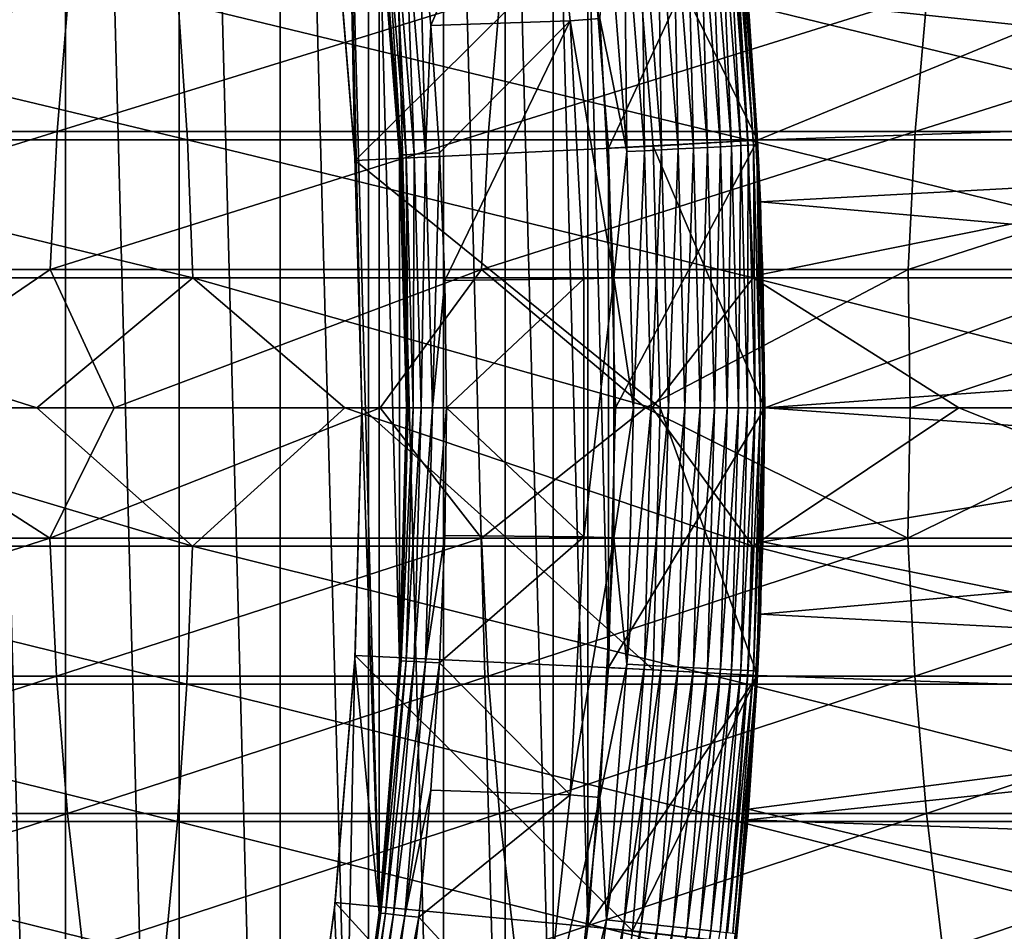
# Model space of a CAD drawing. Header units: metres. Extents: x -24 to 236, y -24 to 24.
# Tile 252 of 316: x 174.35 to 177.65, y -1.75 to 1.3. Entities that reach past the tile are written whole.
import ezdxf

# ---------------------------------------------------------------- set-up
doc = ezdxf.new("R2010")
doc.units = ezdxf.units.M
doc.layers.add('solid_10392024', color=7, linetype='CONTINUOUS')

msp = doc.modelspace()

# ---------------------------------------------------------------- linework, layer by layer
at = {"layer": 'solid_10392024'}
for points in [[(140.5, -23.5), (140.5, 23.5), (179.5, 23.5)], [(179.5, -23.5), (140.5, -23.5), (179.5, 23.5)], [(174.508163, -7.538927, 45.650002), (174.508163, 7.538927, 45.650002), (174.086411, 8.300336, 45.650002)], [(174.086411, -8.300336, 45.650002), (174.508163, -7.538927, 45.650002), (174.086411, 8.300336, 45.650002)], [(174.888901, -6.755966, 45.650002), (174.888901, 6.755966, 45.650002), (174.508163, 7.538927, 45.650002)], [(174.508163, -7.538927, 45.650002), (174.888901, -6.755966, 45.650002), (174.508163, 7.538927, 45.650002)], [(175.22728, -5.954209, 45.650002), (175.22728, 5.954209, 45.650002), (174.888901, 6.755966, 45.650002)], [(174.888901, -6.755966, 45.650002), (175.22728, -5.954209, 45.650002), (174.888901, 6.755966, 45.650002)], [(175.522705, -5.13498, 45.650002), (175.522705, 5.13498, 45.650002), (175.22728, 5.954209, 45.650002)], [(175.22728, -5.954209, 45.650002), (175.522705, -5.13498, 45.650002), (175.22728, 5.954209, 45.650002)], [(175.773941, -4.301773, 45.650002), (175.773941, 4.301773, 45.650002), (175.522705, 5.13498, 45.650002)], [(175.522705, -5.13498, 45.650002), (175.773941, -4.301773, 45.650002), (175.522705, 5.13498, 45.650002)], [(175.980545, -3.456063, 45.650002), (175.980545, 3.456063, 45.650002), (175.773941, 4.301773, 45.650002)], [(175.773941, -4.301773, 45.650002), (175.980545, -3.456063, 45.650002), (175.773941, 4.301773, 45.650002)], [(176.14183, -2.600687, 45.650002), (176.14183, 2.600687, 45.650002), (175.980545, 3.456063, 45.650002)], [(175.980545, -3.456063, 45.650002), (176.14183, -2.600687, 45.650002), (175.980545, 3.456063, 45.650002)], [(215.5336, -2.75, 44.950001), (176.624084, 2.75, 44.950001), (176.722778, 2.066648, 44.950001)], [(215.5336, -2.75, 44.950001), (215.5336, 2.75, 44.950001), (176.624084, 2.75, 44.950001)], [(215.5336, 2.75, 32.950001), (176.624084, -2.75, 32.950001), (176.722778, -2.066648, 32.950001)], [(215.5336, 2.75, 32.950001), (215.5336, -2.75, 32.950001), (176.624084, -2.75, 32.950001)], [(215.5336, 2.75, 32.950001), (176.722778, -2.066648, 32.950001), (176.793396, -1.379858, 32.950001)], [(215.5336, 2.75, 32.950001), (176.835846, 0.690638, 32.950001), (176.793396, 1.379858, 32.950001)], [(215.5336, 2.75, 32.950001), (176.793396, -1.379858, 32.950001), (176.835846, -0.690638, 32.950001)], [(215.5336, 2.75, 32.950001), (176.850006, 0, 32.950001), (176.835846, 0.690638, 32.950001)], [(215.5336, 2.75, 32.950001), (176.835846, -0.690638, 32.950001), (176.850006, 0, 32.950001)], [(176.257355, -1.738037, 45.650002), (176.257355, 1.738037, 45.650002), (176.14183, 2.600687, 45.650002)], [(176.14183, -2.600687, 45.650002), (176.257355, -1.738037, 45.650002), (176.14183, 2.600687, 45.650002)], [(175.477264, 0.839201, 30.592821), (175.443832, 2.531871, 30.592821), (175.409119, 1.676004, 30.592821)], [(175.443832, 2.531871, 30.592821), (175.558258, -1.692, 30.592821), (175.558258, 1.692, 30.592821)], [(175.5, 0, 30.592821), (175.558258, -1.692, 30.592821), (175.443832, 2.531871, 30.592821)], [(175.5, 0, 30.592821), (175.443832, 2.531871, 30.592821), (175.477264, 0.839201, 30.592821)], [(175.691452, 1.706548, 31.092821), (175.731903, 1.281007, 31.092821), (176.106216, 2.156866, 31.9)], [(175.731903, 1.281007, 31.092821), (176.198181, 1.29665, 31.9), (176.106216, 2.156866, 31.9)], [(176.106216, 2.156866, 31.9), (176.198181, 1.29665, 31.9), (176.297821, 1.30506, 31.9)], [(215.5336, -2.75, 44.950001), (176.722778, 2.066648, 44.950001), (176.793396, 1.379858, 44.950001)], [(176.79628, 1.344396, 7.2), (176.826111, 0.896794, 7.2), (179.449692, 1.977865, 4.5)], [(176.826111, 0.896794, 7.2), (179.524918, 0.990136, 4.5), (179.449692, 1.977865, 4.5)], [(176.326828, 0.870242, 45.650002), (176.754532, 1.791131, 45.150002), (176.257355, 1.738037, 45.650002)], [(176.326828, 0.870242, 45.650002), (176.826126, 0.896752, 45.150002), (176.754532, 1.791131, 45.150002)], [(176.406708, 1.752102, 32.650002), (176.754517, 1.79132, 32.650002), (176.826096, 0.897082, 32.650002)], [(176.793396, 1.379858, 32.950001), (176.826096, 0.897082, 32.650002), (176.754517, 1.79132, 32.650002)], [(176.754532, 1.791131, 45.150002), (176.826126, 0.896752, 45.150002), (176.793396, 1.379858, 44.950001)], [(175.477783, 0.82958, 33.650002), (175.411179, 1.656907, 33.650002), (176.406708, 1.752102, 32.650002)], [(175.477783, 0.82958, 33.650002), (176.406708, 1.752102, 32.650002), (176.476654, 0.877422, 32.650002)], [(176.476654, 0.877422, 32.650002), (176.406708, 1.752102, 32.650002), (176.826096, 0.897082, 32.650002)], [(176.632874, 1.748186, 31.731291), (176.701569, 0.875292, 31.731291), (176.669907, 1.752078, 31.683683)], [(176.669907, 1.752078, 31.683683), (176.738754, 0.877241, 31.683683), (176.700958, 1.755342, 31.631933)], [(176.701569, 0.875292, 31.731291), (176.738754, 0.877241, 31.683683), (176.669907, 1.752078, 31.683683)], [(176.700958, 1.755342, 31.631933), (176.769943, 0.878875, 31.631933), (176.725571, 1.757928, 31.576794)], [(176.738754, 0.877241, 31.683683), (176.769943, 0.878875, 31.631933), (176.700958, 1.755342, 31.631933)], [(176.725571, 1.757928, 31.576794), (176.794647, 0.88017, 31.576794), (176.743393, 1.759801, 31.519072)], [(176.769943, 0.878875, 31.631933), (176.794647, 0.88017, 31.576794), (176.725571, 1.757928, 31.576794)], [(176.743393, 1.759801, 31.519072), (176.812546, 0.881108, 31.519072), (176.75415, 1.760932, 31.459608)], [(176.794647, 0.88017, 31.576794), (176.812546, 0.881108, 31.519072), (176.743393, 1.759801, 31.519072)], [(176.75415, 1.760932, 31.459608), (176.823349, 0.881674, 31.459608), (176.79628, 1.344396, 31.4)], [(176.812546, 0.881108, 31.519072), (176.823349, 0.881674, 31.459608), (176.75415, 1.760932, 31.459608)], [(176.326828, -0.870242, 45.650002), (176.326828, 0.870242, 45.650002), (176.257355, 1.738037, 45.650002)], [(176.257355, -1.738037, 45.650002), (176.326828, -0.870242, 45.650002), (176.257355, 1.738037, 45.650002)], [(176.320374, 1.71534, 31.896355), (176.297821, 1.30506, 31.9), (176.387772, 0.858847, 31.896355)], [(176.320374, 1.71534, 31.896355), (176.387772, 0.858847, 31.896355), (176.379486, 1.721554, 31.885456)], [(176.379486, 1.721554, 31.885456), (176.447144, 0.861958, 31.885456), (176.436874, 1.727585, 31.867466)], [(176.387772, 0.858847, 31.896355), (176.447144, 0.861958, 31.885456), (176.379486, 1.721554, 31.885456)], [(176.436874, 1.727585, 31.867466), (176.504761, 0.864978, 31.867466), (176.491684, 1.733346, 31.842644)], [(176.447144, 0.861958, 31.885456), (176.504761, 0.864978, 31.867466), (176.436874, 1.727585, 31.867466)], [(176.491684, 1.733346, 31.842644), (176.559799, 0.867862, 31.842644), (176.543106, 1.738751, 31.811354)], [(176.504761, 0.864978, 31.867466), (176.559799, 0.867862, 31.842644), (176.491684, 1.733346, 31.842644)], [(176.543106, 1.738751, 31.811354), (176.611435, 0.870568, 31.811354), (176.590408, 1.743722, 31.774055)], [(176.559799, 0.867862, 31.842644), (176.611435, 0.870568, 31.811354), (176.543106, 1.738751, 31.811354)], [(176.590408, 1.743722, 31.774055), (176.65892, 0.873057, 31.774055), (176.632874, 1.748186, 31.731291)], [(176.611435, 0.870568, 31.811354), (176.65892, 0.873057, 31.774055), (176.590408, 1.743722, 31.774055)], [(176.65892, 0.873057, 31.774055), (176.701569, 0.875292, 31.731291), (176.632874, 1.748186, 31.731291)], [(175.563705, 1.692655, 30.69735), (175.558258, 1.692, 30.592821), (175.627045, 0.847227, 30.592821)], [(175.558258, 1.692, 30.592821), (175.558258, -1.692, 30.592821), (175.627045, -0.847227, 30.592821)], [(175.558258, 1.692, 30.592821), (175.627045, -0.847227, 30.592821), (175.627045, 0.847227, 30.592821)], [(175.580002, 1.694428, 30.800835), (175.563705, 1.692655, 30.69735), (175.632523, 0.84757, 30.69735)], [(175.632523, 0.84757, 30.69735), (175.563705, 1.692655, 30.69735), (175.627045, 0.847227, 30.592821)], [(175.606979, 1.697361, 30.902037), (175.580002, 1.694428, 30.800835), (175.648895, 0.848458, 30.800835)], [(175.648895, 0.848458, 30.800835), (175.580002, 1.694428, 30.800835), (175.632523, 0.84757, 30.69735)], [(175.644333, 1.701424, 30.999844), (175.606979, 1.697361, 30.902037), (175.67598, 0.849927, 30.902037)], [(175.67598, 0.849927, 30.902037), (175.606979, 1.697361, 30.902037), (175.648895, 0.848458, 30.800835)], [(175.713501, 0.851961, 30.999844), (175.691452, 1.706548, 31.092821), (175.644333, 1.701424, 30.999844)], [(175.713501, 0.851961, 30.999844), (175.644333, 1.701424, 30.999844), (175.67598, 0.849927, 30.902037)], [(175.713501, 0.851961, 30.999844), (175.731903, 1.281007, 31.092821), (175.691452, 1.706548, 31.092821)], [(175.477264, 0.839201, 30.592821), (175.409119, 1.676004, 30.592821), (175.411179, 1.656907, 33.650002)], [(175.477264, 0.839201, 30.592821), (175.411179, 1.656907, 33.650002), (175.477783, 0.82958, 33.650002)], [(174.517151, 1.385931, 351.203613), (174.479294, 0.92585, 351.157562), (173.018265, 0.925848, 352.330872)], [(173.055084, 1.385929, 352.377747), (174.517151, 1.385931, 351.203613), (173.018265, 0.925848, 352.330872)], [(175.963806, 1.385934, 349.989166), (175.924973, 0.925852, 349.94397), (174.479294, 0.92585, 351.157562)], [(174.517151, 1.385931, 351.203613), (175.963806, 1.385934, 349.989166), (174.479294, 0.92585, 351.157562)], [(177.39444, 1.385936, 348.734863), (177.354645, 0.925853, 348.690491), (175.924973, 0.925852, 349.94397)], [(175.963806, 1.385934, 349.989166), (177.39444, 1.385936, 348.734863), (175.924973, 0.925852, 349.94397)], [(178.808365, 1.385936, 347.441132), (178.767654, 0.925853, 347.397614), (177.354645, 0.925853, 348.690491)], [(177.39444, 1.385936, 348.734863), (178.808365, 1.385936, 347.441132), (177.354645, 0.925853, 348.690491)], [(174.916016, 0.898645, 372.818542), (174.885422, 1.358906, 372.769012), (172.989868, 1.358904, 373.908936)], [(173.019302, 0.898644, 373.959167), (174.916016, 0.898645, 372.818542), (172.989868, 1.358904, 373.908936)], [(176.792603, 0.898644, 371.629974), (176.76088, 1.358905, 371.581177), (174.885422, 1.358906, 372.769012)], [(174.916016, 0.898645, 372.818542), (176.792603, 0.898644, 371.629974), (174.885422, 1.358906, 372.769012)], [(178.648407, 0.898643, 370.394165), (178.615585, 1.358903, 370.3461), (176.76088, 1.358905, 371.581177)], [(176.792603, 0.898644, 371.629974), (178.648407, 0.898643, 370.394165), (176.76088, 1.358905, 371.581177)], [(176.793396, 1.379858, 32.950001), (176.835846, 0.690638, 32.950001), (176.826096, 0.897082, 32.650002)], [(176.826126, 0.896752, 45.150002), (176.835846, 0.690638, 44.950001), (176.793396, 1.379858, 44.950001)], [(215.5336, -2.75, 44.950001), (176.793396, 1.379858, 44.950001), (176.835846, 0.690638, 44.950001)], [(176.844025, 0.448556, 31.4), (176.826111, 0.896794, 7.2), (176.79628, 1.344396, 7.2)], [(176.79628, 1.344396, 31.4), (176.844025, 0.448556, 31.4), (176.79628, 1.344396, 7.2)], [(176.823349, 0.881674, 31.459608), (176.844025, 0.448556, 31.4), (176.79628, 1.344396, 31.4)], [(175.731903, 1.281007, 31.092821), (175.760818, 0.854527, 31.092821), (176.198181, 1.29665, 31.9)], [(175.760818, 0.854527, 31.092821), (175.778183, 0.42742, 31.092821), (176.198181, 1.29665, 31.9)], [(175.778183, 0.42742, 31.092821), (176.244247, 0.432391, 31.9), (176.198181, 1.29665, 31.9)], [(176.198181, 1.29665, 31.9), (176.344193, 0.435427, 31.9), (176.297821, 1.30506, 31.9)], [(176.198181, 1.29665, 31.9), (176.244247, 0.432391, 31.9), (176.344193, 0.435427, 31.9)], [(176.387772, 0.858847, 31.896355), (176.297821, 1.30506, 31.9), (176.344193, 0.435427, 31.9)], [(175.713501, 0.851961, 30.999844), (175.760818, 0.854527, 31.092821), (175.731903, 1.281007, 31.092821)], [(176.826111, 0.896794, 7.2), (176.844025, 0.448556, 7.2), (179.524918, 0.990136, 4.5)], [(176.844025, 0.448556, 7.2), (176.850006, 0, 7.2), (179.524918, 0.990136, 4.5)], [(176.850006, 0, 7.2), (179.550003, 0, 4.5), (179.524918, 0.990136, 4.5)], [(174.479294, 0.92585, 351.157562), (174.456558, 0.463309, 351.129883), (172.996124, 0.463308, 352.302734)], [(173.018265, 0.925848, 352.330872), (174.479294, 0.92585, 351.157562), (172.996124, 0.463308, 352.302734)], [(175.924973, 0.925852, 349.94397), (175.901642, 0.46331, 349.916779), (174.456558, 0.463309, 351.129883)], [(174.479294, 0.92585, 351.157562), (175.924973, 0.925852, 349.94397), (174.456558, 0.463309, 351.129883)], [(177.354645, 0.925853, 348.690491), (177.330734, 0.46331, 348.663818), (175.901642, 0.46331, 349.916779)], [(175.924973, 0.925852, 349.94397), (177.354645, 0.925853, 348.690491), (175.901642, 0.46331, 349.916779)], [(178.767654, 0.925853, 347.397614), (178.743179, 0.46331, 347.37146), (177.330734, 0.46331, 348.663818)], [(177.354645, 0.925853, 348.690491), (178.767654, 0.925853, 347.397614), (177.330734, 0.46331, 348.663818)], [(174.934097, 0.435996, 372.847809), (174.916016, 0.898645, 372.818542), (173.019302, 0.898644, 373.959167)], [(173.036697, 0.435996, 373.988861), (174.934097, 0.435996, 372.847809), (173.019302, 0.898644, 373.959167)], [(176.811356, 0.435996, 371.658844), (176.792603, 0.898644, 371.629974), (174.916016, 0.898645, 372.818542)], [(174.934097, 0.435996, 372.847809), (176.811356, 0.435996, 371.658844), (174.916016, 0.898645, 372.818542)], [(176.350006, 0, 45.650002), (176.826126, 0.896752, 45.150002), (176.326828, 0.870242, 45.650002)], [(176.350006, 0, 45.650002), (176.850006, 0, 45.150002), (176.826126, 0.896752, 45.150002)], [(176.476654, 0.877422, 32.650002), (176.826096, 0.897082, 32.650002), (176.850006, 0, 32.650002)], [(178.667816, 0.435995, 370.422607), (178.648407, 0.898643, 370.394165), (176.792603, 0.898644, 371.629974)], [(176.811356, 0.435996, 371.658844), (178.667816, 0.435995, 370.422607), (176.792603, 0.898644, 371.629974)], [(176.850006, 0, 32.950001), (176.850006, 0, 32.650002), (176.826096, 0.897082, 32.650002)], [(176.835846, 0.690638, 32.950001), (176.850006, 0, 32.950001), (176.826096, 0.897082, 32.650002)], [(176.844025, 0.448556, 31.4), (176.844025, 0.448556, 7.2), (176.826111, 0.896794, 7.2)], [(176.826126, 0.896752, 45.150002), (176.850006, 0, 45.150002), (176.835846, 0.690638, 44.950001)], [(175.477783, 0.82958, 33.650002), (176.476654, 0.877422, 32.650002), (176.5, 0, 32.650002)], [(176.326828, -0.870242, 45.650002), (176.350006, 0, 45.650002), (176.326828, 0.870242, 45.650002)], [(176.387772, 0.858847, 31.896355), (176.344193, 0.435427, 31.9), (176.410263, 0, 31.896355)], [(176.387772, 0.858847, 31.896355), (176.410263, 0, 31.896355), (176.447144, 0.861958, 31.885456)], [(176.410263, 0, 31.896355), (176.469711, 0, 31.885456), (176.447144, 0.861958, 31.885456)], [(176.447144, 0.861958, 31.885456), (176.469711, 0, 31.885456), (176.504761, 0.864978, 31.867466)], [(176.469711, 0, 31.885456), (176.52742, 0, 31.867466), (176.504761, 0.864978, 31.867466)], [(176.5, 0, 32.650002), (176.476654, 0.877422, 32.650002), (176.850006, 0, 32.650002)], [(176.504761, 0.864978, 31.867466), (176.52742, 0, 31.867466), (176.559799, 0.867862, 31.842644)], [(176.52742, 0, 31.867466), (176.58252, 0, 31.842644), (176.559799, 0.867862, 31.842644)], [(176.559799, 0.867862, 31.842644), (176.58252, 0, 31.842644), (176.611435, 0.870568, 31.811354)], [(176.58252, 0, 31.842644), (176.634232, 0, 31.811354), (176.611435, 0.870568, 31.811354)], [(176.611435, 0.870568, 31.811354), (176.634232, 0, 31.811354), (176.65892, 0.873057, 31.774055)], [(176.634232, 0, 31.811354), (176.681793, 0, 31.774055), (176.65892, 0.873057, 31.774055)], [(176.65892, 0.873057, 31.774055), (176.681793, 0, 31.774055), (176.701569, 0.875292, 31.731291)], [(176.681793, 0, 31.774055), (176.724503, 0, 31.731291), (176.701569, 0.875292, 31.731291)], [(176.701569, 0.875292, 31.731291), (176.724503, 0, 31.731291), (176.738754, 0.877241, 31.683683)], [(176.724503, 0, 31.731291), (176.761734, 0, 31.683683), (176.738754, 0.877241, 31.683683)], [(176.738754, 0.877241, 31.683683), (176.761734, 0, 31.683683), (176.769943, 0.878875, 31.631933)], [(176.761734, 0, 31.683683), (176.792953, 0, 31.631933), (176.769943, 0.878875, 31.631933)], [(176.769943, 0.878875, 31.631933), (176.792953, 0, 31.631933), (176.794647, 0.88017, 31.576794)], [(176.792953, 0, 31.631933), (176.817703, 0, 31.576794), (176.794647, 0.88017, 31.576794)], [(176.794647, 0.88017, 31.576794), (176.817703, 0, 31.576794), (176.812546, 0.881108, 31.519072)], [(176.812546, 0.881108, 31.519072), (176.835617, 0, 31.519072), (176.823349, 0.881674, 31.459608)], [(176.817703, 0, 31.576794), (176.835617, 0, 31.519072), (176.812546, 0.881108, 31.519072)], [(176.823349, 0.881674, 31.459608), (176.846436, 0, 31.459608), (176.844025, 0.448556, 31.4)], [(176.835617, 0, 31.519072), (176.846436, 0, 31.459608), (176.823349, 0.881674, 31.459608)], [(175.477264, 0.839201, 30.592821), (175.477783, 0.82958, 33.650002), (175.5, 0, 33.650002)], [(175.5, 0, 30.592821), (175.477264, 0.839201, 30.592821), (175.5, 0, 33.650002)], [(175.5, 0, 33.650002), (175.477783, 0.82958, 33.650002), (176.5, 0, 32.650002)], [(175.632523, 0.84757, 30.69735), (175.627045, 0.847227, 30.592821), (175.649994, 0, 30.592821)], [(175.627045, 0.847227, 30.592821), (175.627045, -0.847227, 30.592821), (175.649994, 0, 30.592821)], [(175.648895, 0.848458, 30.800835), (175.632523, 0.84757, 30.69735), (175.655472, 0, 30.69735)], [(175.655472, 0, 30.69735), (175.632523, 0.84757, 30.69735), (175.649994, 0, 30.592821)], [(175.67598, 0.849927, 30.902037), (175.648895, 0.848458, 30.800835), (175.671875, 0, 30.800835)], [(175.671875, 0, 30.800835), (175.648895, 0.848458, 30.800835), (175.655472, 0, 30.69735)], [(175.699005, 0, 30.902037), (175.67598, 0.849927, 30.902037), (175.671875, 0, 30.800835)], [(175.713501, 0.851961, 30.999844), (175.67598, 0.849927, 30.902037), (175.699005, 0, 30.902037)], [(175.736588, 0, 30.999844), (175.713501, 0.851961, 30.999844), (175.699005, 0, 30.902037)], [(175.736588, 0, 30.999844), (175.760818, 0.854527, 31.092821), (175.713501, 0.851961, 30.999844)], [(175.736588, 0, 30.999844), (175.778183, 0.42742, 31.092821), (175.760818, 0.854527, 31.092821)], [(176.850006, 0, 45.150002), (176.850006, 0, 44.950001), (176.835846, 0.690638, 44.950001)], [(215.5336, -2.75, 44.950001), (176.835846, 0.690638, 44.950001), (176.850006, 0, 44.950001)], [(172.996124, 0.463308, 352.302734), (174.456558, 0.463309, 351.129883), (173.776642, 0, 351.667145)], [(174.456558, 0.463309, 351.129883), (174.670456, 0, 350.938202), (173.776642, 0, 351.667145)], [(174.456558, 0.463309, 351.129883), (175.901642, 0.46331, 349.916779), (174.670456, 0, 350.938202)], [(175.901642, 0.46331, 349.916779), (175.561951, 0, 350.191101), (174.670456, 0, 350.938202)], [(175.901642, 0.46331, 349.916779), (176.450897, 0, 349.425781), (175.561951, 0, 350.191101)], [(175.901642, 0.46331, 349.916779), (177.330734, 0.46331, 348.663818), (176.450897, 0, 349.425781)], [(177.330734, 0.46331, 348.663818), (177.337051, 0, 348.642151), (176.450897, 0, 349.425781)], [(177.330734, 0.46331, 348.663818), (178.743179, 0.46331, 347.37146), (177.337051, 0, 348.642151)], [(178.743179, 0.46331, 347.37146), (178.220352, 0, 347.840027), (177.337051, 0, 348.642151)], [(174.411942, 0, 373.180206), (174.934097, 0.435996, 372.847809), (173.036697, 0.435996, 373.988861)], [(173.377869, 0, 373.800385), (174.411942, 0, 373.180206), (173.036697, 0.435996, 373.988861)], [(174.411942, 0, 373.180206), (175.443649, 0, 372.543518), (174.934097, 0.435996, 372.847809)], [(176.473022, 0, 371.890167), (176.811356, 0.435996, 371.658844), (174.934097, 0.435996, 372.847809)], [(175.443649, 0, 372.543518), (176.473022, 0, 371.890167), (174.934097, 0.435996, 372.847809)], [(175.778183, 0.42742, 31.092821), (175.783981, 0, 31.092821), (176.244247, 0.432391, 31.9)], [(175.783981, 0, 31.092821), (176.244247, -0.432391, 31.9), (176.244247, 0.432391, 31.9)], [(176.244247, -0.432391, 31.9), (176.344193, -0.435426, 31.9), (176.344193, 0.435427, 31.9)], [(176.244247, 0.432391, 31.9), (176.244247, -0.432391, 31.9), (176.344193, 0.435427, 31.9)], [(176.410263, 0, 31.896355), (176.344193, 0.435427, 31.9), (176.344193, -0.435426, 31.9)], [(176.473022, 0, 371.890167), (177.500015, 0, 371.220032), (176.811356, 0.435996, 371.658844)], [(178.524353, 0, 370.533081), (178.667816, 0.435995, 370.422607), (176.811356, 0.435996, 371.658844)], [(177.500015, 0, 371.220032), (178.524353, 0, 370.533081), (176.811356, 0.435996, 371.658844)], [(176.844025, -0.448556, 31.4), (176.850006, 0, 7.2), (176.844025, 0.448556, 7.2)], [(176.844025, 0.448556, 31.4), (176.844025, -0.448556, 31.4), (176.844025, 0.448556, 7.2)], [(176.846436, 0, 31.459608), (176.844025, -0.448556, 31.4), (176.844025, 0.448556, 31.4)], [(175.736588, 0, 30.999844), (175.783981, 0, 31.092821), (175.778183, 0.42742, 31.092821)], [(173.036011, -0.463309, 373.987671), (174.93338, -0.46331, 372.846649), (173.377869, 0, 373.800385)], [(174.93338, -0.46331, 372.846649), (174.411942, 0, 373.180206), (173.377869, 0, 373.800385)], [(174.93338, -0.46331, 372.846649), (175.443649, 0, 372.543518), (174.411942, 0, 373.180206)], [(174.93338, -0.46331, 372.846649), (176.810608, -0.463309, 371.657684), (175.443649, 0, 372.543518)], [(176.810608, -0.463309, 371.657684), (176.473022, 0, 371.890167), (175.443649, 0, 372.543518)], [(175.5, 0, 33.650002), (176.5, 0, 32.650002), (176.476654, -0.877422, 32.650002)], [(175.655472, 0, 30.69735), (175.649994, 0, 30.592821), (175.627045, -0.847227, 30.592821)], [(176.810608, -0.463309, 371.657684), (177.500015, 0, 371.220032), (176.473022, 0, 371.890167)], [(176.476654, -0.877422, 32.650002), (176.5, 0, 32.650002), (176.826096, -0.897082, 32.650002)], [(176.5, 0, 32.650002), (176.850006, 0, 32.650002), (176.826096, -0.897082, 32.650002)], [(176.810608, -0.463309, 371.657684), (178.667038, -0.463308, 370.421478), (177.500015, 0, 371.220032)], [(176.844025, -0.448556, 7.2), (179.524918, -0.990136, 4.5), (179.550003, 0, 4.5)], [(176.850006, 0, 7.2), (176.844025, -0.448556, 7.2), (179.550003, 0, 4.5)], [(178.667038, -0.463308, 370.421478), (178.524353, 0, 370.533081), (177.500015, 0, 371.220032)], [(172.995285, -0.435995, 352.301636), (173.776642, 0, 351.667145), (174.455688, -0.435996, 351.128845)], [(174.455688, -0.435996, 351.128845), (173.776642, 0, 351.667145), (174.670456, 0, 350.938202)], [(174.455688, -0.435996, 351.128845), (174.670456, 0, 350.938202), (175.561951, 0, 350.191101)], [(174.455688, -0.435996, 351.128845), (175.561951, 0, 350.191101), (175.900757, -0.435997, 349.915741)], [(175.477264, -0.839201, 30.592821), (175.558258, -1.692, 30.592821), (175.5, 0, 30.592821)], [(175.477264, -0.839201, 30.592821), (175.5, 0, 30.592821), (175.477783, -0.82958, 33.650002)], [(175.477783, -0.82958, 33.650002), (175.5, 0, 33.650002), (176.476654, -0.877422, 32.650002)], [(175.5, 0, 30.592821), (175.5, 0, 33.650002), (175.477783, -0.82958, 33.650002)], [(175.900757, -0.435997, 349.915741), (175.561951, 0, 350.191101), (176.450897, 0, 349.425781)], [(175.632523, -0.847571, 30.69735), (175.655472, 0, 30.69735), (175.627045, -0.847227, 30.592821)], [(175.671875, 0, 30.800835), (175.655472, 0, 30.69735), (175.632523, -0.847571, 30.69735)], [(175.648895, -0.848458, 30.800835), (175.671875, 0, 30.800835), (175.632523, -0.847571, 30.69735)], [(175.699005, 0, 30.902037), (175.671875, 0, 30.800835), (175.648895, -0.848458, 30.800835)], [(175.67598, -0.849927, 30.902037), (175.699005, 0, 30.902037), (175.648895, -0.848458, 30.800835)], [(175.736588, 0, 30.999844), (175.699005, 0, 30.902037), (175.67598, -0.849927, 30.902037)], [(175.713501, -0.851961, 30.999844), (175.736588, 0, 30.999844), (175.67598, -0.849927, 30.902037)], [(175.713501, -0.851961, 30.999844), (175.778183, -0.42742, 31.092821), (175.783981, 0, 31.092821)], [(175.713501, -0.851961, 30.999844), (175.783981, 0, 31.092821), (175.736588, 0, 30.999844)], [(175.783981, 0, 31.092821), (175.778183, -0.42742, 31.092821), (176.244247, -0.432391, 31.9)], [(175.900757, -0.435997, 349.915741), (176.450897, 0, 349.425781), (177.329819, -0.435997, 348.662811)], [(176.326828, -0.870242, 45.650002), (176.826126, -0.896752, 45.150002), (176.850006, 0, 45.150002)], [(176.326828, -0.870242, 45.650002), (176.850006, 0, 45.150002), (176.350006, 0, 45.650002)], [(176.410263, 0, 31.896355), (176.344193, -0.435426, 31.9), (176.387772, -0.858847, 31.896355)], [(176.387772, -0.858847, 31.896355), (176.447144, -0.861958, 31.885456), (176.469711, 0, 31.885456)], [(176.410263, 0, 31.896355), (176.387772, -0.858847, 31.896355), (176.469711, 0, 31.885456)], [(176.447144, -0.861958, 31.885456), (176.504761, -0.864978, 31.867466), (176.52742, 0, 31.867466)], [(176.469711, 0, 31.885456), (176.447144, -0.861958, 31.885456), (176.52742, 0, 31.867466)], [(177.329819, -0.435997, 348.662811), (176.450897, 0, 349.425781), (177.337051, 0, 348.642151)], [(176.504761, -0.864978, 31.867466), (176.559799, -0.867862, 31.842644), (176.58252, 0, 31.842644)], [(176.52742, 0, 31.867466), (176.504761, -0.864978, 31.867466), (176.58252, 0, 31.842644)], [(176.559799, -0.867862, 31.842644), (176.611435, -0.870568, 31.811354), (176.634232, 0, 31.811354)], [(176.58252, 0, 31.842644), (176.559799, -0.867862, 31.842644), (176.634232, 0, 31.811354)], [(176.611435, -0.870568, 31.811354), (176.65892, -0.873057, 31.774055), (176.681793, 0, 31.774055)], [(176.634232, 0, 31.811354), (176.611435, -0.870568, 31.811354), (176.681793, 0, 31.774055)], [(176.65892, -0.873057, 31.774055), (176.701569, -0.875292, 31.731291), (176.724503, 0, 31.731291)], [(176.681793, 0, 31.774055), (176.65892, -0.873057, 31.774055), (176.724503, 0, 31.731291)], [(176.701569, -0.875292, 31.731291), (176.738754, -0.877241, 31.683683), (176.761734, 0, 31.683683)], [(176.724503, 0, 31.731291), (176.701569, -0.875292, 31.731291), (176.761734, 0, 31.683683)], [(176.738754, -0.877241, 31.683683), (176.769943, -0.878875, 31.631933), (176.792953, 0, 31.631933)], [(176.761734, 0, 31.683683), (176.738754, -0.877241, 31.683683), (176.792953, 0, 31.631933)], [(176.769943, -0.878875, 31.631933), (176.794647, -0.88017, 31.576794), (176.817703, 0, 31.576794)], [(176.792953, 0, 31.631933), (176.769943, -0.878875, 31.631933), (176.817703, 0, 31.576794)], [(176.794647, -0.88017, 31.576794), (176.812546, -0.881108, 31.519072), (176.835617, 0, 31.519072)], [(176.817703, 0, 31.576794), (176.794647, -0.88017, 31.576794), (176.835617, 0, 31.519072)], [(176.812546, -0.881108, 31.519072), (176.823349, -0.881674, 31.459608), (176.846436, 0, 31.459608)], [(176.835617, 0, 31.519072), (176.812546, -0.881108, 31.519072), (176.846436, 0, 31.459608)], [(176.846436, 0, 31.459608), (176.823349, -0.881674, 31.459608), (176.844025, -0.448556, 31.4)], [(176.835846, -0.690638, 32.950001), (176.826096, -0.897082, 32.650002), (176.850006, 0, 32.650002)], [(176.826126, -0.896752, 45.150002), (176.850006, 0, 44.950001), (176.850006, 0, 45.150002)], [(176.835846, -0.690638, 44.950001), (176.850006, 0, 44.950001), (176.826126, -0.896752, 45.150002)], [(176.835846, -0.690638, 32.950001), (176.850006, 0, 32.650002), (176.850006, 0, 32.950001)], [(215.5336, -2.75, 44.950001), (176.850006, 0, 44.950001), (176.835846, -0.690638, 44.950001)], [(176.844025, -0.448556, 31.4), (176.844025, -0.448556, 7.2), (176.850006, 0, 7.2)], [(177.329819, -0.435997, 348.662811), (177.337051, 0, 348.642151), (178.220352, 0, 347.840027)], [(177.329819, -0.435997, 348.662811), (178.220352, 0, 347.840027), (178.742249, -0.435997, 347.370453)], [(175.713501, -0.851961, 30.999844), (175.760818, -0.854527, 31.092821), (175.778183, -0.42742, 31.092821)], [(175.778183, -0.42742, 31.092821), (175.760818, -0.854527, 31.092821), (176.244247, -0.432391, 31.9)], [(172.995285, -0.435995, 352.301636), (174.455688, -0.435996, 351.128845), (173.016541, -0.898642, 352.328705)], [(174.455688, -0.435996, 351.128845), (174.477539, -0.898644, 351.155426), (173.016541, -0.898642, 352.328705)], [(174.455688, -0.435996, 351.128845), (175.900757, -0.435997, 349.915741), (174.477539, -0.898644, 351.155426)], [(175.900757, -0.435997, 349.915741), (175.923172, -0.898645, 349.941864), (174.477539, -0.898644, 351.155426)], [(175.760818, -0.854527, 31.092821), (176.198181, -1.29665, 31.9), (176.244247, -0.432391, 31.9)], [(175.900757, -0.435997, 349.915741), (177.329819, -0.435997, 348.662811), (175.923172, -0.898645, 349.941864)], [(177.329819, -0.435997, 348.662811), (177.352798, -0.898647, 348.688446), (175.923172, -0.898645, 349.941864)], [(176.244247, -0.432391, 31.9), (176.198181, -1.29665, 31.9), (176.344193, -0.435426, 31.9)], [(176.198181, -1.29665, 31.9), (176.297821, -1.305059, 31.9), (176.344193, -0.435426, 31.9)], [(176.387772, -0.858847, 31.896355), (176.344193, -0.435426, 31.9), (176.297821, -1.305059, 31.9)], [(176.79628, -1.344396, 31.4), (176.826111, -0.896794, 7.2), (176.844025, -0.448556, 7.2)], [(176.844025, -0.448556, 31.4), (176.79628, -1.344396, 31.4), (176.844025, -0.448556, 7.2)], [(176.823349, -0.881674, 31.459608), (176.79628, -1.344396, 31.4), (176.844025, -0.448556, 31.4)], [(176.844025, -0.448556, 7.2), (176.826111, -0.896794, 7.2), (179.524918, -0.990136, 4.5)], [(177.329819, -0.435997, 348.662811), (178.742249, -0.435997, 347.370453), (177.352798, -0.898647, 348.688446)], [(178.742249, -0.435997, 347.370453), (178.765762, -0.898647, 347.395569), (177.352798, -0.898647, 348.688446)], [(173.017899, -0.92585, 373.956757), (174.914566, -0.925852, 372.816162), (173.036011, -0.463309, 373.987671)], [(174.914566, -0.925852, 372.816162), (174.93338, -0.46331, 372.846649), (173.036011, -0.463309, 373.987671)], [(174.914566, -0.925852, 372.816162), (176.791092, -0.925851, 371.627655), (174.93338, -0.46331, 372.846649)], [(176.791092, -0.925851, 371.627655), (176.810608, -0.463309, 371.657684), (174.93338, -0.46331, 372.846649)], [(176.791092, -0.925851, 371.627655), (178.646851, -0.925849, 370.391876), (176.810608, -0.463309, 371.657684)], [(178.646851, -0.925849, 370.391876), (178.667038, -0.463308, 370.421478), (176.810608, -0.463309, 371.657684)], [(176.835846, -0.690638, 32.950001), (176.793396, -1.379858, 32.950001), (176.826096, -0.897082, 32.650002)], [(176.793396, -1.379858, 44.950001), (176.835846, -0.690638, 44.950001), (176.826126, -0.896752, 45.150002)], [(215.5336, -2.75, 44.950001), (176.835846, -0.690638, 44.950001), (176.793396, -1.379858, 44.950001)], [(175.409119, -1.676004, 30.592821), (175.443832, -2.531871, 30.592821), (175.477264, -0.839201, 30.592821)], [(175.409119, -1.676004, 30.592821), (175.477264, -0.839201, 30.592821), (175.411179, -1.656907, 33.650002)], [(175.411179, -1.656907, 33.650002), (175.477783, -0.82958, 33.650002), (176.406708, -1.752102, 32.650002)], [(175.477264, -0.839201, 30.592821), (175.477783, -0.82958, 33.650002), (175.411179, -1.656907, 33.650002)], [(175.477264, -0.839201, 30.592821), (175.443832, -2.531871, 30.592821), (175.558258, -1.692, 30.592821)], [(175.477783, -0.82958, 33.650002), (176.476654, -0.877422, 32.650002), (176.406708, -1.752102, 32.650002)], [(175.632523, -0.847571, 30.69735), (175.627045, -0.847227, 30.592821), (175.558258, -1.692, 30.592821)], [(175.563705, -1.692655, 30.69735), (175.632523, -0.847571, 30.69735), (175.558258, -1.692, 30.592821)], [(175.648895, -0.848458, 30.800835), (175.632523, -0.847571, 30.69735), (175.563705, -1.692655, 30.69735)], [(175.580002, -1.694428, 30.800835), (175.648895, -0.848458, 30.800835), (175.563705, -1.692655, 30.69735)], [(175.67598, -0.849927, 30.902037), (175.648895, -0.848458, 30.800835), (175.580002, -1.694428, 30.800835)], [(175.606979, -1.697361, 30.902037), (175.67598, -0.849927, 30.902037), (175.580002, -1.694428, 30.800835)], [(175.713501, -0.851961, 30.999844), (175.67598, -0.849927, 30.902037), (175.606979, -1.697361, 30.902037)], [(175.644333, -1.701424, 30.999844), (175.713501, -0.851961, 30.999844), (175.606979, -1.697361, 30.902037)], [(175.644333, -1.701424, 30.999844), (175.760818, -0.854527, 31.092821), (175.713501, -0.851961, 30.999844)], [(175.644333, -1.701424, 30.999844), (175.731903, -1.281007, 31.092821), (175.760818, -0.854527, 31.092821)], [(175.760818, -0.854527, 31.092821), (175.731903, -1.281007, 31.092821), (176.198181, -1.29665, 31.9)], [(176.257355, -1.738037, 45.650002), (176.826126, -0.896752, 45.150002), (176.326828, -0.870242, 45.650002)], [(176.387772, -0.858847, 31.896355), (176.297821, -1.305059, 31.9), (176.320374, -1.71534, 31.896355)], [(176.387772, -0.858847, 31.896355), (176.320374, -1.71534, 31.896355), (176.447144, -0.861958, 31.885456)], [(176.320374, -1.71534, 31.896355), (176.379486, -1.721554, 31.885456), (176.447144, -0.861958, 31.885456)], [(176.447144, -0.861958, 31.885456), (176.379486, -1.721554, 31.885456), (176.504761, -0.864978, 31.867466)], [(176.379486, -1.721554, 31.885456), (176.436874, -1.727585, 31.867466), (176.504761, -0.864978, 31.867466)], [(176.406708, -1.752102, 32.650002), (176.476654, -0.877422, 32.650002), (176.826096, -0.897082, 32.650002)], [(176.504761, -0.864978, 31.867466), (176.436874, -1.727585, 31.867466), (176.559799, -0.867862, 31.842644)], [(176.436874, -1.727585, 31.867466), (176.491684, -1.733346, 31.842644), (176.559799, -0.867862, 31.842644)], [(176.559799, -0.867862, 31.842644), (176.491684, -1.733346, 31.842644), (176.611435, -0.870568, 31.811354)], [(176.491684, -1.733346, 31.842644), (176.543106, -1.738751, 31.811354), (176.611435, -0.870568, 31.811354)], [(176.611435, -0.870568, 31.811354), (176.543106, -1.738751, 31.811354), (176.65892, -0.873057, 31.774055)], [(176.543106, -1.738751, 31.811354), (176.590408, -1.743722, 31.774055), (176.65892, -0.873057, 31.774055)], [(176.65892, -0.873057, 31.774055), (176.590408, -1.743722, 31.774055), (176.701569, -0.875292, 31.731291)], [(176.590408, -1.743722, 31.774055), (176.632874, -1.748186, 31.731291), (176.701569, -0.875292, 31.731291)], [(176.701569, -0.875292, 31.731291), (176.632874, -1.748186, 31.731291), (176.738754, -0.877241, 31.683683)], [(176.632874, -1.748186, 31.731291), (176.669907, -1.752078, 31.683683), (176.738754, -0.877241, 31.683683)], [(176.738754, -0.877241, 31.683683), (176.669907, -1.752078, 31.683683), (176.769943, -0.878875, 31.631933)], [(176.669907, -1.752078, 31.683683), (176.700958, -1.755342, 31.631933), (176.769943, -0.878875, 31.631933)], [(176.769943, -0.878875, 31.631933), (176.700958, -1.755342, 31.631933), (176.794647, -0.88017, 31.576794)], [(176.700958, -1.755342, 31.631933), (176.725571, -1.757928, 31.576794), (176.794647, -0.88017, 31.576794)], [(176.794647, -0.88017, 31.576794), (176.725571, -1.757928, 31.576794), (176.812546, -0.881108, 31.519072)], [(176.725571, -1.757928, 31.576794), (176.743393, -1.759801, 31.519072), (176.812546, -0.881108, 31.519072)], [(176.812546, -0.881108, 31.519072), (176.743393, -1.759801, 31.519072), (176.823349, -0.881674, 31.459608)], [(176.743393, -1.759801, 31.519072), (176.75415, -1.760932, 31.459608), (176.823349, -0.881674, 31.459608)], [(176.823349, -0.881674, 31.459608), (176.75415, -1.760932, 31.459608), (176.79628, -1.344396, 31.4)], [(173.016541, -0.898642, 352.328705), (174.477539, -0.898644, 351.155426), (173.052505, -1.358901, 352.374451)], [(174.477539, -0.898644, 351.155426), (174.514496, -1.358904, 351.200378), (173.052505, -1.358901, 352.374451)], [(174.477539, -0.898644, 351.155426), (175.923172, -0.898645, 349.941864), (174.514496, -1.358904, 351.200378)], [(175.923172, -0.898645, 349.941864), (175.96109, -1.358906, 349.986023), (174.514496, -1.358904, 351.200378)], [(175.923172, -0.898645, 349.941864), (177.352798, -0.898647, 348.688446), (175.96109, -1.358906, 349.986023)], [(177.352798, -0.898647, 348.688446), (177.391647, -1.358908, 348.731781), (175.96109, -1.358906, 349.986023)], [(176.257355, -1.738037, 45.650002), (176.754532, -1.791131, 45.150002), (176.826126, -0.896752, 45.150002)], [(176.406708, -1.752102, 32.650002), (176.826096, -0.897082, 32.650002), (176.754517, -1.79132, 32.650002)], [(176.793396, -1.379858, 32.950001), (176.754517, -1.79132, 32.650002), (176.826096, -0.897082, 32.650002)], [(176.793396, -1.379858, 44.950001), (176.826126, -0.896752, 45.150002), (176.754532, -1.791131, 45.150002)], [(176.826111, -0.896794, 7.2), (176.79628, -1.344396, 7.2), (179.524918, -0.990136, 4.5)], [(176.79628, -1.344396, 31.4), (176.79628, -1.344396, 7.2), (176.826111, -0.896794, 7.2)], [(177.352798, -0.898647, 348.688446), (178.765762, -0.898647, 347.395569), (177.391647, -1.358908, 348.731781)], [(178.765762, -0.898647, 347.395569), (178.805527, -1.358908, 347.43808), (177.391647, -1.358908, 348.731781)], [(172.987762, -1.385931, 373.905334), (174.88324, -1.385933, 372.765472), (173.017899, -0.92585, 373.956757)], [(174.88324, -1.385933, 372.765472), (174.914566, -0.925852, 372.816162), (173.017899, -0.92585, 373.956757)], [(174.88324, -1.385933, 372.765472), (176.758606, -1.385932, 371.577698), (174.914566, -0.925852, 372.816162)], [(176.758606, -1.385932, 371.577698), (176.791092, -0.925851, 371.627655), (174.914566, -0.925852, 372.816162)], [(176.758606, -1.385932, 371.577698), (178.613235, -1.38593, 370.342682), (176.791092, -0.925851, 371.627655)], [(178.613235, -1.38593, 370.342682), (178.646851, -0.925849, 370.391876), (176.791092, -0.925851, 371.627655)], [(176.79628, -1.344396, 7.2), (179.449692, -1.977865, 4.5), (179.524918, -0.990136, 4.5)], [(175.644333, -1.701424, 30.999844), (175.691452, -1.706548, 31.092821), (175.731903, -1.281007, 31.092821)], [(175.731903, -1.281007, 31.092821), (175.691452, -1.706548, 31.092821), (176.198181, -1.29665, 31.9)], [(175.691452, -1.706548, 31.092821), (176.106216, -2.156866, 31.9), (176.198181, -1.29665, 31.9)], [(176.198181, -1.29665, 31.9), (176.106216, -2.156866, 31.9), (176.297821, -1.305059, 31.9)], [(176.106216, -2.156866, 31.9), (176.205215, -2.171033, 31.9), (176.297821, -1.305059, 31.9)], [(176.320374, -1.71534, 31.896355), (176.297821, -1.305059, 31.9), (176.205215, -2.171033, 31.9)], [(176.700928, -2.236425, 31.4), (176.754547, -1.791045, 7.2), (176.79628, -1.344396, 7.2)], [(176.79628, -1.344396, 31.4), (176.700928, -2.236425, 31.4), (176.79628, -1.344396, 7.2)], [(176.75415, -1.760932, 31.459608), (176.700928, -2.236425, 31.4), (176.79628, -1.344396, 31.4)], [(176.79628, -1.344396, 7.2), (176.754547, -1.791045, 7.2), (179.449692, -1.977865, 4.5)], [(173.052505, -1.358901, 352.374451), (174.514496, -1.358904, 351.200378), (173.103088, -1.81555, 352.438812)], [(174.514496, -1.358904, 351.200378), (174.566467, -1.815553, 351.263611), (173.103088, -1.81555, 352.438812)], [(174.514496, -1.358904, 351.200378), (175.96109, -1.358906, 349.986023), (174.566467, -1.815553, 351.263611)], [(175.96109, -1.358906, 349.986023), (176.01442, -1.815557, 350.048096), (174.566467, -1.815553, 351.263611)], [(175.96109, -1.358906, 349.986023), (177.391647, -1.358908, 348.731781), (176.01442, -1.815557, 350.048096)], [(177.391647, -1.358908, 348.731781), (177.446289, -1.815559, 348.792694), (176.01442, -1.815557, 350.048096)], [(176.793396, -1.379858, 32.950001), (176.722778, -2.066648, 32.950001), (176.754517, -1.79132, 32.650002)], [(176.722778, -2.066648, 44.950001), (176.793396, -1.379858, 44.950001), (176.754532, -1.791131, 45.150002)], [(215.5336, -2.75, 44.950001), (176.793396, -1.379858, 44.950001), (176.722778, -2.066648, 44.950001)], [(177.391647, -1.358908, 348.731781), (178.805527, -1.358908, 347.43808), (177.446289, -1.815559, 348.792694)], [(178.805527, -1.358908, 347.43808), (178.861435, -1.815559, 347.497864), (177.446289, -1.815559, 348.792694)], [(172.945679, -1.84233, 373.833527), (174.839493, -1.842333, 372.694641), (172.987762, -1.385931, 373.905334)], [(174.839493, -1.842333, 372.694641), (174.88324, -1.385933, 372.765472), (172.987762, -1.385931, 373.905334)], [(174.839493, -1.842333, 372.694641), (176.713242, -1.842331, 371.507904), (174.88324, -1.385933, 372.765472)], [(176.713242, -1.842331, 371.507904), (176.758606, -1.385932, 371.577698), (174.88324, -1.385933, 372.765472)], [(176.713242, -1.842331, 371.507904), (178.566284, -1.842328, 370.273926), (176.758606, -1.385932, 371.577698)], [(178.566284, -1.842328, 370.273926), (178.613235, -1.38593, 370.342682), (176.758606, -1.385932, 371.577698)], [(175.295807, -2.507614, 30.592821), (175.443832, -2.531871, 30.592821), (175.409119, -1.676004, 30.592821)], [(175.295807, -2.507614, 30.592821), (175.409119, -1.676004, 30.592821), (175.30043, -2.47932, 33.650002)], [(175.30043, -2.47932, 33.650002), (175.411179, -1.656907, 33.650002), (176.290329, -2.622005, 32.650002)], [(175.409119, -1.676004, 30.592821), (175.411179, -1.656907, 33.650002), (175.30043, -2.47932, 33.650002)], [(175.411179, -1.656907, 33.650002), (176.406708, -1.752102, 32.650002), (176.290329, -2.622005, 32.650002)], [(175.563705, -1.692655, 30.69735), (175.558258, -1.692, 30.592821), (175.443832, -2.531871, 30.592821)], [(175.449234, -2.532774, 30.69735), (175.563705, -1.692655, 30.69735), (175.443832, -2.531871, 30.592821)], [(175.580002, -1.694428, 30.800835), (175.563705, -1.692655, 30.69735), (175.449234, -2.532774, 30.69735)], [(175.465424, -2.535427, 30.800835), (175.580002, -1.694428, 30.800835), (175.449234, -2.532774, 30.69735)], [(175.606979, -1.697361, 30.902037), (175.580002, -1.694428, 30.800835), (175.465424, -2.535427, 30.800835)], [(175.492203, -2.539817, 30.902037), (175.606979, -1.697361, 30.902037), (175.465424, -2.535427, 30.800835)], [(175.644333, -1.701424, 30.999844), (175.606979, -1.697361, 30.902037), (175.492203, -2.539817, 30.902037)], [(175.529282, -2.545896, 30.999844), (175.644333, -1.701424, 30.999844), (175.492203, -2.539817, 30.902037)], [(175.529282, -2.545896, 30.999844), (175.691452, -1.706548, 31.092821), (175.644333, -1.701424, 30.999844)], [(175.529282, -2.545896, 30.999844), (175.639481, -2.130837, 31.092821), (175.691452, -1.706548, 31.092821)], [(175.691452, -1.706548, 31.092821), (175.639481, -2.130837, 31.092821), (176.106216, -2.156866, 31.9)], [(176.14183, -2.600687, 45.650002), (176.754532, -1.791131, 45.150002), (176.257355, -1.738037, 45.650002)], [(176.320374, -1.71534, 31.896355), (176.205215, -2.171033, 31.9), (176.208237, -2.567132, 31.896355)], [(176.320374, -1.71534, 31.896355), (176.208237, -2.567132, 31.896355), (176.379486, -1.721554, 31.885456)], [(176.208237, -2.567132, 31.896355), (176.266953, -2.576431, 31.885456), (176.379486, -1.721554, 31.885456)], [(176.379486, -1.721554, 31.885456), (176.266953, -2.576431, 31.885456), (176.436874, -1.727585, 31.867466)], [(176.266953, -2.576431, 31.885456), (176.323929, -2.585457, 31.867466), (176.436874, -1.727585, 31.867466)], [(176.436874, -1.727585, 31.867466), (176.323929, -2.585457, 31.867466), (176.491684, -1.733346, 31.842644)], [(176.323929, -2.585457, 31.867466), (176.378357, -2.594078, 31.842644), (176.491684, -1.733346, 31.842644)], [(176.491684, -1.733346, 31.842644), (176.378357, -2.594078, 31.842644), (176.543106, -1.738751, 31.811354)], [(176.378357, -2.594078, 31.842644), (176.429443, -2.602167, 31.811354), (176.543106, -1.738751, 31.811354)], [(176.543106, -1.738751, 31.811354), (176.429443, -2.602167, 31.811354), (176.590408, -1.743722, 31.774055)], [(176.429443, -2.602167, 31.811354), (176.47641, -2.609607, 31.774055), (176.590408, -1.743722, 31.774055)], [(176.590408, -1.743722, 31.774055), (176.47641, -2.609607, 31.774055), (176.632874, -1.748186, 31.731291)], [(176.47641, -2.609607, 31.774055), (176.518585, -2.616287, 31.731291), (176.632874, -1.748186, 31.731291)], [(176.632874, -1.748186, 31.731291), (176.518585, -2.616287, 31.731291), (176.669907, -1.752078, 31.683683)], [(176.290329, -2.622005, 32.650002), (176.406708, -1.752102, 32.650002), (176.754517, -1.79132, 32.650002)], [(176.518585, -2.616287, 31.731291), (176.555374, -2.622113, 31.683683), (176.669907, -1.752078, 31.683683)], [(176.669907, -1.752078, 31.683683), (176.555374, -2.622113, 31.683683), (176.700958, -1.755342, 31.631933)]]:
    msp.add_3dface(points, dxfattribs=at)

doc.saveas('drawing.dxf')
